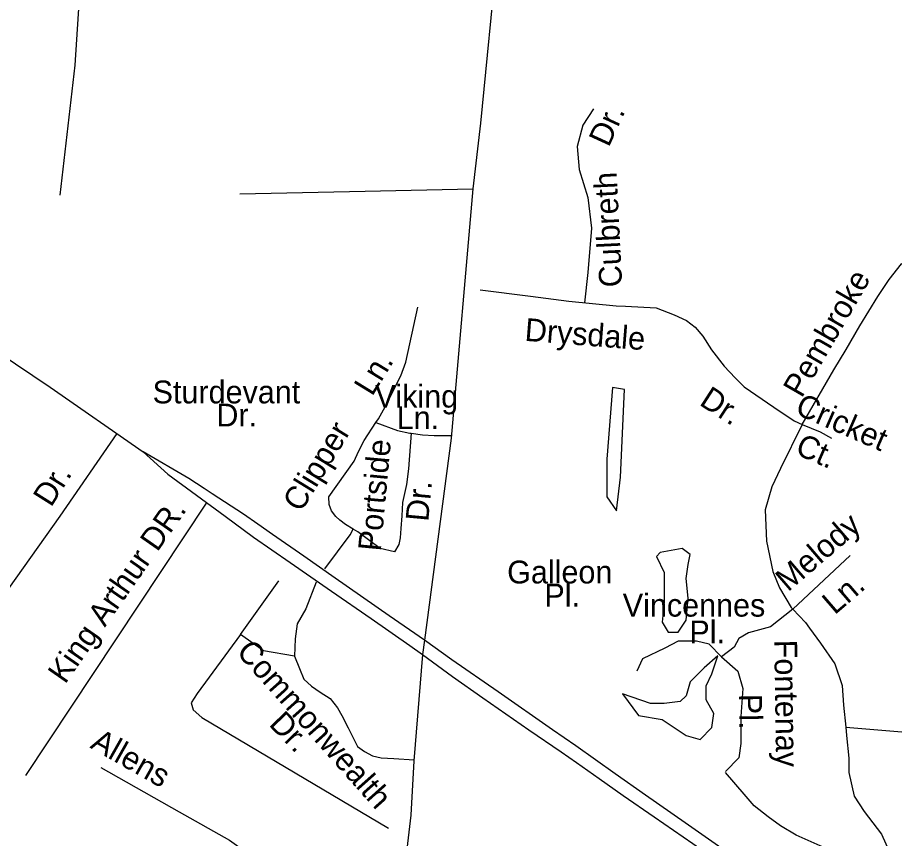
# Model space of a CAD drawing. Extents: x 2290055 to 2389491, y 66597 to 237875.
# Drawn here: x 2352087 to 2355737, y 175190 to 178607 of the extents above; entities that cross this region are included whole.
import ezdxf

# ---------------------------------------------------------------- set-up
doc = ezdxf.new("R2010")
doc.units = 0
for name, color, linetype in [('Exist Hydrographic Pond Under 1500 Sq Ft', 7, 'Continuous'), ('Exist Road Non-System Type 51', 7, 'Continuous'), ('Exist Road Non-System Type 51 Label', 7, 'Continuous'), ('Exist Road Primary US Attributed', 7, 'Continuous'), ('Exist Road Primary US Divided Attributed', 7, 'Continuous'), ('Exist Road Secondary Type 51 Attributed', 7, 'Continuous')]:
    doc.layers.add(name, color=color, linetype=linetype)

msp = doc.modelspace()

# ---------------------------------------------------------------- linework, layer by layer
at = {"layer": 'Exist Hydrographic Pond Under 1500 Sq Ft'}
msp.add_line((2354853.1, 176396.2), (2354762.2, 176379.7), dxfattribs=at)
msp.add_lwpolyline([(2354563.8, 177066.4), (2354539, 176768.5), (2354539, 176611.3), (2354580.3, 176553.4), (2354596.8, 176694.1), (2354613.4, 177058.1)], close=True, dxfattribs=at)
for points in [[(2354762.2, 176379.7), (2354745.6, 176363.1), (2354778.7, 176296.9), (2354778.7, 176172.8), (2354770.4, 176090.1), (2354795.2, 176048.7), (2354836.6, 176048.7), (2354869.6, 176098.4), (2354877.9, 176189.4), (2354869.6, 176272.1), (2354877.9, 176330), (2354886.2, 176371.4), (2354853.1, 176396.2)], [(2354605.1, 175792.2), (2354671.2, 175701.2), (2354770.4, 175684.7), (2354869.6, 175618.5), (2354927.5, 175602), (2354977.1, 175651.6), (2354985.3, 175709.5), (2354952.3, 175767.4), (2354952.3, 175825.3), (2354977.1, 175875), (2355001.9, 175949.4), (2354944, 175899.8), (2354886.2, 175841.9)], [(2354886.2, 175841.9), (2354869.6, 175784), (2354844.8, 175759.2), (2354778.7, 175750.9), (2354720.8, 175750.9), (2354605.1, 175792.2)]]:
    msp.add_lwpolyline(points, dxfattribs=at)
at = {"layer": 'Exist Road Non-System Type 51'}
for points in [[(2352350.8, 178793.5), (2352325.6, 178409), (2352262.6, 177867)], [(2354484.2, 178226.4), (2354440.2, 178158.3), (2354416.2, 178070.1), (2354424.2, 177974), (2354460.2, 177857.7), (2354476.2, 177729.5), (2354460.2, 177545.1)], [(2353012.5, 177872.9), (2353534.3, 177883.7), (2353982.3, 177893.2)], [(2355352, 176912.1), (2355484.5, 177140.9), (2355536.1, 177225.4), (2355592.4, 177323.9), (2355667.4, 177445.9), (2355714.3, 177516.3), (2355765.9, 177582), (2355859.7, 177643), (2355967.6, 177671.2), (2356155.1, 177727.5), (2356208.8, 177748.7)], [(2354460.2, 177545.1), (2354446.3, 177419.8)], [(2354012.9, 177472.6), (2354221.9, 177447.1), (2354381.3, 177426), (2354578.3, 177407.2), (2354617.5, 177405)], [(2353703.5, 177172.9), (2353753, 177401.7)], [(2354617.5, 177405), (2354744.7, 177397.8), (2354819.8, 177369.7), (2354871.4, 177346.2), (2354906.5, 177318.1), (2354939.4, 177280.5), (2354974.5, 177224.2), (2355028.5, 177156.2), (2355073, 177106.9), (2355110.5, 177069.3), (2355234.8, 176984.9), (2355319.2, 176928.5), (2355352, 176912.1)], [(2353577.9, 176920.4), (2353588.6, 176936.9), (2353624.2, 176998.3), (2353644.1, 177042), (2353681.7, 177115.4), (2353703.5, 177172.9)], [(2353483.5, 176476.7), (2353451.8, 176496.5), (2353428, 176514.3), (2353412.1, 176530.2), (2353394.3, 176554), (2353384.4, 176579.8), (2353382.4, 176611.5), (2353487.5, 176760.3), (2353505.3, 176800), (2353529.1, 176845.6), (2353577.9, 176920.4)], [(2353577.9, 176920.4), (2353667.8, 176887.3), (2353719.4, 176877.3), (2353725.1, 176876.5)], [(2355352, 176912.1), (2355262.3, 176729.7), (2355226.2, 176652.9), (2355199.1, 176558.1), (2355203.6, 176427.1), (2355230.7, 176300.6), (2355257.8, 176232.8), (2355307.4, 176151.5), (2355314.1, 176144.4)], [(2355352, 176912.1), (2355427.2, 176882), (2355474.1, 176855.5)], [(2352500.4, 176875.7), (2352263, 176530.9), (2352049.6, 176230.8), (2351847.7, 175933.5), (2351755.5, 175815.2), (2351804.5, 175725.8), (2351917, 175601.7)], [(2353725.1, 176876.5), (2353713.4, 176728.6), (2353705.5, 176663.1), (2353689.6, 176587.7), (2353685.7, 176532.2), (2353681.7, 176480.6), (2353679.7, 176440.9), (2353673.8, 176413.2), (2353655.9, 176383.4), (2353596.5, 176397.3), (2353552.9, 176429), (2353503.3, 176466.7), (2353483.5, 176476.7)], [(2353725.1, 176876.5), (2353772.9, 176869.4), (2353820.5, 176867.4), (2353892.1, 176867.4)], [(2352121, 175452), (2352873.9, 176585.7)], [(2353366.3, 176311.7), (2353471.6, 176452.9), (2353483.5, 176476.7)], [(2355552.7, 176367.9), (2355314.1, 176144.4)], [(2353239.4, 175948.4), (2353110.6, 175970.2), (2353014.5, 176038.3), (2353174.7, 176262.7)], [(2353329.2, 176256), (2353287.1, 176145.2), (2353251.3, 176082.6), (2353242.4, 176020), (2353239.4, 175948.4), (2353260.2, 175897.7), (2353278.1, 175853), (2353310.9, 175823.2), (2353346.6, 175799.3), (2353388.4, 175772.5), (2353418.2, 175733.7), (2353436, 175700.9), (2353462.9, 175650.2), (2353483.7, 175608.5), (2353501.6, 175572.7), (2353531.4, 175551.8), (2353564.2, 175533.9), (2353599.9, 175525), (2353653.5, 175522), (2353737.3, 175517.5)], [(2355314.1, 176144.4), (2355221.1, 176070.4), (2355129, 176046.3), (2355089, 176022.3), (2355068.9, 175986.2), (2355016.9, 175946.1), (2355085, 175886), (2355105, 175813.9), (2355097, 175697.7), (2355097, 175585.5), (2355089, 175525.3), (2355032.9, 175469.2)], [(2355314.1, 176144.4), (2355366.1, 176088.3), (2355383.2, 176065)], [(2355383.2, 176065), (2355429.3, 176002.4), (2355488, 175916.6), (2355519.6, 175826.3), (2355524.1, 175745), (2355533.9, 175653.2)], [(2353014.5, 176038.3), (2352834.3, 175793.8), (2352810.2, 175753.8), (2352818.2, 175725.7), (2352854.3, 175693.7), (2353631.2, 175232.8)], [(2355016.9, 175946.1), (2354964.8, 175998.2), (2354912.7, 176010.3), (2354836.7, 176010.3), (2354780.6, 175982.2), (2354688.5, 175938.1), (2354664.5, 175886)], [(2355533.9, 175653.2), (2355833.3, 175628.1), (2355902.7, 175630.1), (2355947.6, 175646.5), (2355984.3, 175666.9)], [(2355533.9, 175653.2), (2355537.7, 175618.5), (2355546.7, 175523.6), (2355546.7, 175464.9), (2355569.3, 175365.5), (2355609.9, 175302.3), (2355682.1, 175207.4), (2355713.7, 175139.6), (2355722.7, 175071.9), (2355722.7, 174990.6), (2355700.2, 174913.8), (2355650.5, 174850.5), (2355626.3, 174808.2)], [(2352433, 175485.2), (2352759, 175300.8)], [(2355713.7, 175139.6), (2355591.5, 175120.6), (2355528.1, 175123.1), (2355491.5, 175132.8), (2355428, 175159.7), (2355328, 175203.6), (2355262.2, 175242.7), (2355211, 175279.3), (2355152.4, 175325.6), (2355111, 175374.4), (2355032.9, 175464.7)], [(2352759, 175300.8), (2352969.1, 175182.1), (2353402.7, 174871.8), (2353649.1, 174723.9)]]:
    msp.add_lwpolyline(points, dxfattribs=at)
at = {"layer": 'Exist Road Primary US Attributed'}
for points in [[(2353780.3, 176014.7), (2353772.1, 175954.8)], [(2356851.2, 173886.7), (2356759.6, 173959.7), (2356597.5, 174054.4), (2356474.5, 174134), (2356380.9, 174197), (2356189.3, 174331.1), (2356057.4, 174423), (2355832.6, 174580.1), (2355703.2, 174670.4), (2355637.2, 174716.8), (2355506.1, 174806.1), (2355347.3, 174918.1), (2355249.4, 174986.2), (2355118.8, 175077.3), (2354991.1, 175167.1), (2354865.1, 175254.4), (2354700.3, 175370.6), (2354574.3, 175458.3), (2354410, 175575.3), (2354313, 175642.6), (2354087.4, 175799.7), (2353895, 175933.7), (2353780.3, 176014.7)], [(2353772.1, 175954.8), (2353736.5, 175513.2), (2353723.1, 175286.2), (2353677.5, 174897.2), (2353649.1, 174723.9), (2353608.1, 174570.8), (2353533.4, 174330.4), (2353414.7, 174025), (2353360.9, 173896.6), (2353303.4, 173765.9), (2353160, 173456.8)], [(2353772.1, 175954.8), (2353897.9, 175863.9), (2354023.1, 175775), (2354215.5, 175641.7), (2354349.1, 175550.2), (2354413, 175505.9), (2354507.1, 175439.5), (2354608, 175369.3), (2354736.5, 175280.3), (2354897.8, 175168.8), (2355027.7, 175077.3), (2355283.5, 174898.1), (2355443.5, 174786.6), (2355638.9, 174651.6), (2355833, 174515.4), (2355996.9, 174401.3), (2356065.9, 174353.7), (2356195.7, 174261.3), (2356261.7, 174214.9), (2356420.4, 174105.5), (2356552.4, 174019.5), (2356681, 173943.3), (2356747.4, 173903.7), (2356851.2, 173886.7)]]:
    msp.add_lwpolyline(points, dxfattribs=at)
at = {"layer": 'Exist Road Primary US Divided Attributed'}
for points in [[(2349428.8, 178658.1), (2349608.6, 178558.3), (2349847.5, 178425.6), (2350130.6, 178269.1), (2350342.5, 178152.3), (2350493.3, 178071.7), (2350625.8, 177999.3), (2350726.3, 177942), (2350802.6, 177901.5), (2350948.5, 177822.5), (2351123.1, 177728.5), (2351235.1, 177667.9), (2351280.5, 177645.2), (2351384.8, 177586.8), (2351496.2, 177523), (2351588.1, 177470.6), (2351795.7, 177344.6), (2351935.1, 177257.2), (2352004.5, 177213.5), (2352223, 177067.5), (2352610.3, 176799.5)], [(2353780.3, 176014.7), (2353633.6, 176115.9), (2353408.4, 176273.8), (2353278.2, 176364.1), (2353148.3, 176454.3), (2353087.5, 176497.7), (2353027, 176539), (2352897.2, 176624.6), (2352863.6, 176646.3), (2352799.7, 176688), (2352610.3, 176799.5)], [(2352610.3, 176799.5), (2352712, 176705.9), (2352950.8, 176531), (2353069.2, 176444.5), (2353221.6, 176338.6), (2353394, 176219.4), (2353558.3, 176104.9), (2353719.6, 175993.3), (2353772.1, 175954.8)]]:
    msp.add_lwpolyline(points, dxfattribs=at)
at = {"layer": 'Exist Road Secondary Type 51 Attributed'}
msp.add_lwpolyline([(2354641.1, 186787.6), (2354630.6, 186282.4), (2354621.2, 185956.4), (2354612.3, 185585.1), (2354587.3, 184538.3), (2354411.9, 182350), (2354402.9, 182256.9), (2354303.6, 181223.7), (2354207.3, 180241), (2354084.6, 178889.8), (2354013.4, 178166.5), (2353982.3, 177893.2), (2353891.1, 176855.4), (2353780.3, 176014.7)], dxfattribs=at)

# ---------------------------------------------------------------- texts
at = {"layer": 'Exist Road Non-System Type 51 Label'}
for s, rotation, p in [('Dr.', 65.3003, (2354547.3, 178063.7)), ('Culbreth', 92.8089, (2354603.7, 177486.1)), ('Pembroke', 59.9909, (2355350.6, 177019.8)), ('Drysdale', 355.4957, (2354195.5, 177261.3)), ('Ln.', 58.4685, (2353562.8, 177027)), ('Dr.', 327.1366, (2354920.2, 176996.8)), ('Cricket', 336.3779, (2355318.2, 176958.8)), ('Clipper', 58.4503, (2353266.1, 176543.7)), ('Ct.', 336.3779, (2355318.7, 176791.7)), ('Portside', 84.7259, (2353598.5, 176383)), ('Dr.', 57.8098, (2352226.5, 176565.3)), ('Dr.', 84.7259, (2353796.3, 176506.7)), ('King Arthur DR.', 55.1052, (2352284.8, 175829.2)), ('Melody', 40.7229, (2355293.5, 176213.8)), ('Ln.', 40.7229, (2355487.7, 176117.9)), ('Commonwealth', 311.6788, (2352993.9, 175964.3)), ('Fontenay', 270.8269, (2355236.4, 176016.3)), ('Pl.', 270.8269, (2355089.6, 175791)), ('Dr.', 313.9046, (2353129.2, 175662.7)), ('Allens', 330.5247, (2352385.1, 175568.8))]:
    msp.add_text(s, height=95, rotation=rotation, dxfattribs=at).set_placement(p)
for s, p in [('Sturdevant', (2352649.1, 177000.6)), ('Viking', (2353574.8, 176982.6)), ('Dr.', (2352914.5, 176904.5)), ('Ln.', (2353664.9, 176893.6)), ('Galleon', (2354124.7, 176251.2)), ('Pl.', (2354279.7, 176155.1)), ('Vincennes', (2354605.8, 176113.1)), ('Pl.', (2354883.2, 176001.8))]:
    msp.add_text(s, height=95, dxfattribs=at).set_placement(p)

doc.saveas('drawing.dxf')
